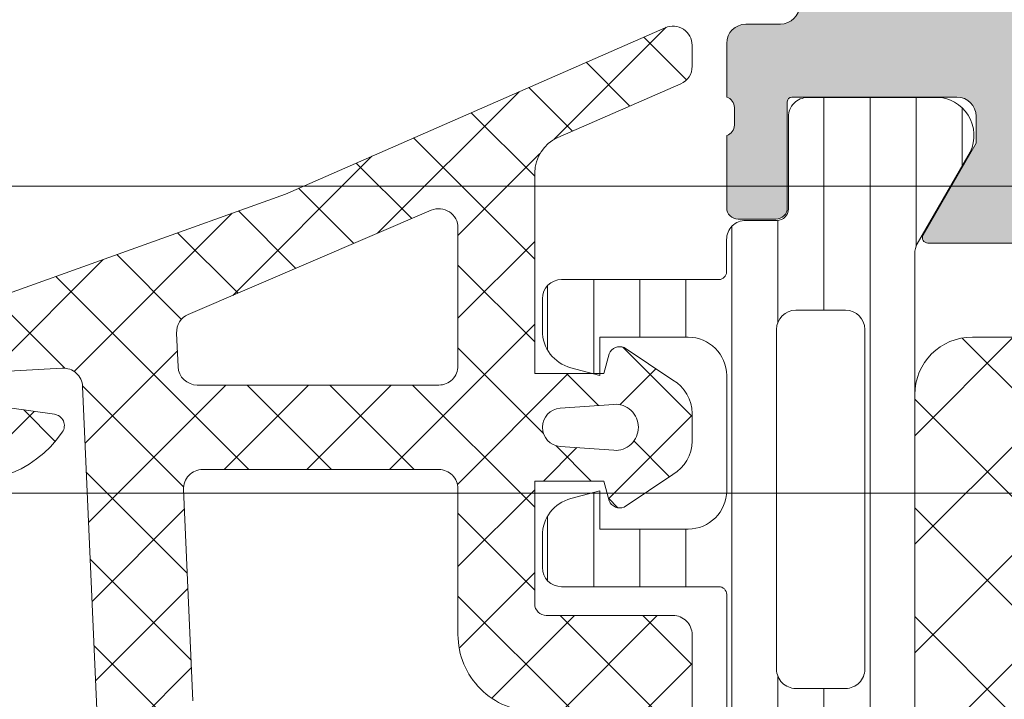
# Model space of a CAD drawing. Header units: millimetres. Extents: x 213386 to 506888, y 183055 to 450952.
# Tile 735 of 1056: x 381235 to 381261, y 342632 to 342649. Entities that reach past the tile are written whole.
import ezdxf

# ---------------------------------------------------------------- set-up
doc = ezdxf.new("R2010")
doc.units = ezdxf.units.MM
doc.layers.add('FASÁDA DETAILNÍ', color=255, linetype='Continuous', lineweight=0)
doc.layers.add('NOVA', color=255, linetype='Continuous', lineweight=0)

# ---------------------------------------------------------------- blocks, each defined once
blk = doc.blocks.new('A$C69D17D4D')
at = {"layer": 'FASÁDA DETAILNÍ'}
h = blk.add_hatch(color=256, dxfattribs=at)
edge = h.paths.add_edge_path()
edge.add_arc((-16751.99468225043, 24911.31804486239), 0.5000674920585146, 90.00773245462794, 179.9922675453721)
edge.add_line((-16752.49474973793, 24911.31811234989), (-16752.49474973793, 24907.31811234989))
edge.add_arc((-16751.99468225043, 24907.3181798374), 0.5000674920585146, 180.0077324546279, 269.9922675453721)
edge.add_line((-16751.99474973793, 24906.81811234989), (-16750.69470090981, 24906.81811234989))
edge.add_arc((-16750.6947378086, 24907.31814924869), 0.5000369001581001, 270.0042279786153, 359.9957720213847)
edge.add_line((-16750.19470090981, 24907.31811234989), (-16750.19470090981, 24907.81811234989))
edge.add_line((-16750.19470090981, 24907.81811234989), (-16751.19470090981, 24907.81811234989))
edge.add_line((-16751.19470090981, 24907.81811234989), (-16751.19470090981, 24909.31811234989))
edge.add_arc((-16750.19473788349, 24909.31814932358), 0.9999630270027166, 89.99788148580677, 180.0021185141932, ccw=False)
edge.add_line((-16750.19470090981, 24910.31811234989), (-16746.19470090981, 24910.31811234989))
edge.add_arc((-16746.19477777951, 24909.31803548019), 1.000076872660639, 0.004403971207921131, 89.99559602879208, ccw=False)
edge.add_line((-16745.19470090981, 24909.31811234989), (-16745.19470090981, 24907.81811234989))
edge.add_line((-16745.19470090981, 24907.81811234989), (-16746.19470090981, 24907.81811234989))
edge.add_line((-16746.19470090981, 24907.81811234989), (-16746.19470090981, 24907.31811234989))
edge.add_arc((-16745.6947583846, 24907.3180548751), 0.4999425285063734, 179.9934131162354, 270.0065868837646)
edge.add_line((-16745.69470090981, 24906.81811234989), (-16742.89471311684, 24906.81811234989))
edge.add_arc((-16742.89471311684, 24907.31811234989), 0.5, 270, 360)
edge.add_line((-16742.39471311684, 24907.31811234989), (-16742.39471311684, 24907.51811234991))
edge.add_arc((-16742.89471311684, 24907.51811234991), 0.5, 0, 90)
edge.add_line((-16742.89471311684, 24908.01811234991), (-16743.39471311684, 24908.01811234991))
edge.add_arc((-16743.39467801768, 24908.51814744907), 0.5000351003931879, 180.0040217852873, 269.99597821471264, ccw=False)
edge.add_line((-16743.89471311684, 24908.51811234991), (-16743.89471311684, 24909.31811540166))
edge.add_arc((-16743.39469655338, 24909.31809883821), 0.5000165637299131, 90.00189796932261, 179.9981020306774, ccw=False)
edge.add_line((-16743.39471311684, 24909.81811540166), (-16712.09471922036, 24909.81811540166))
edge.add_line((-16712.09471922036, 24909.81811540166), (-16706.05626159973, 24909.3857187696))
edge.add_arc((-16706.09471765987, 24908.38649908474), 0.9999594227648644, 0, 87.79599713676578, ccw=False)
edge.add_line((-16705.0947582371, 24908.38649908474), (-16705.0947582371, 24901.71804687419))
edge.add_arc((-16705.5947582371, 24901.71804687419), 0.5, -90, 0, ccw=False)
edge.add_line((-16705.5947582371, 24901.21804687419), (-16706.4947582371, 24901.21804687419))
edge.add_arc((-16706.4947582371, 24900.71804687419), 0.5, 90, 180)
edge.add_line((-16706.9947582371, 24900.71804687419), (-16706.9947582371, 24899.31804534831))
edge.add_arc((-16707.07359468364, 24899.05052475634), 0.2788950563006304, -1.1645893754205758, 73.58012357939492, ccw=False)
edge.add_line((-16706.7947572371, 24899.04485634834), (-16706.7947572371, 24898.59126234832))
edge.add_arc((-16707.07362533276, 24898.58560168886), 0.2789255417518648, -73.57540544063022, 1.1628700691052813, ccw=False)
edge.add_line((-16706.9947582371, 24898.31805834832), (-16706.9947582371, 24896.43804734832))
edge.add_arc((-16706.69475823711, 24896.43804734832), 0.2999999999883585, 180, 270)
edge.add_line((-16706.69475823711, 24896.13804734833), (-16705.71478391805, 24896.13804734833))
edge.add_arc((-16705.71478391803, 24896.43804734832), 0.2999999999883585, 269.9999999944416, 360)
edge.add_line((-16705.41478391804, 24896.43804734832), (-16705.41478391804, 24899.19804534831))
edge.add_arc((-16705.29478391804, 24899.19804534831), 0.1199999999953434, 90, 180, ccw=False)
edge.add_line((-16705.29478391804, 24899.31804534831), (-16700.9947582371, 24899.31804534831))
edge.add_arc((-16700.9947582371, 24898.81804534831), 0.5, 0, 90, ccw=False)
edge.add_line((-16700.4947582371, 24898.81804534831), (-16700.4947582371, 24898.11804534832))
edge.add_line((-16700.4947582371, 24898.11804534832), (-16701.87625369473, 24895.72522502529))
edge.add_arc((-16701.75663845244, 24895.65616513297), 0.1381197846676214, 150.0000000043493, 270)
edge.add_line((-16701.75663845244, 24895.51804534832), (-16697.9947582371, 24895.51804534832))
edge.add_arc((-16697.9947582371, 24893.51804534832), 2, 0, 90, ccw=False)
edge.add_line((-16695.9947582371, 24893.51804534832), (-16695.9947582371, 24892.95004996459))
edge.add_arc((-16695.49475823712, 24892.95004996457), 0.4999999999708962, 179.9999999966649, 214.4790717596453)
edge.add_arc((-16691.78525963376, 24895.4975232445), 5.000000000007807, 214.4790717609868, 264.6507719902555)
edge.add_arc((-16692.23287802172, 24890.65617200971), 0.1381197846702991, 262.2975624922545, 390.0000000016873)
edge.add_line((-16692.11326277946, 24890.72523190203), (-16693.4947582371, 24893.11805222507))
edge.add_line((-16693.4947582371, 24893.11805222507), (-16693.4947582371, 24893.81805222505))
edge.add_arc((-16692.9947582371, 24893.81805222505), 0.5, 90, 180, ccw=False)
edge.add_line((-16692.9947582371, 24894.31805222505), (-16688.69473255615, 24894.31805222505))
edge.add_arc((-16688.69473255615, 24894.19805222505), 0.1199999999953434, 0, 90, ccw=False)
edge.add_line((-16688.57473255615, 24894.19805222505), (-16688.57473255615, 24891.43805422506))
edge.add_arc((-16688.27473255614, 24891.43805422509), 0.3000000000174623, 180.0000000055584, 270)
edge.add_line((-16688.27473255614, 24891.13805422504), (-16687.29475823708, 24891.13805422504))
edge.add_arc((-16687.29475823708, 24891.43805422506), 0.3000000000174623, 270, 360)
edge.add_line((-16686.9947582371, 24891.43805422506), (-16686.9947582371, 24893.31806522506))
edge.add_arc((-16686.91589114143, 24893.58560856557), 0.2789255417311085, 178.8371299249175, 253.5754054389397, ccw=False)
edge.add_line((-16687.19475923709, 24893.59126922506), (-16687.19475923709, 24894.04486322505))
edge.add_arc((-16686.91592179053, 24894.05053163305), 0.2788950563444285, 106.4198764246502, 181.1645893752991, ccw=False)
edge.add_line((-16686.9947582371, 24894.31805222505), (-16686.9947582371, 24897.31811071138))
edge.add_line((-16686.9947582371, 24897.31811071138), (-16687.69483060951, 24898.01821360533))
edge.add_line((-16687.69483060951, 24898.01821360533), (-16688.29483671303, 24898.01821360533))
edge.add_line((-16688.29483671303, 24898.01821360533), (-16688.29483671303, 24896.41820750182))
edge.add_arc((-16688.79484616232, 24896.4182169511), 0.5000094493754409, 270.00108278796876, 359.99891721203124, ccw=False)
edge.add_line((-16688.79483671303, 24895.91820750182), (-16689.19026479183, 24895.91820750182))
edge.add_arc((-16689.19026479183, 24896.41820750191), 0.5000000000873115, 254.9999999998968, 270, ccw=False)
edge.add_line((-16689.31967431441, 24895.93524458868), (-16690.75356106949, 24896.31945338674))
edge.add_arc((-16690.4947420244, 24897.28537921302), 0.9999999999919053, 180, 255.0000000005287, ccw=False)
edge.add_line((-16691.4947420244, 24897.28537921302), (-16691.4947420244, 24903.01820139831))
edge.add_line((-16691.4947420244, 24903.01820139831), (-16688.29483671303, 24903.01820139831))
edge.add_line((-16688.29483671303, 24903.01820139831), (-16688.29483671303, 24902.21821360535))
edge.add_line((-16688.29483671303, 24902.21821360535), (-16687.69483060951, 24902.21821360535))
edge.add_line((-16687.69483060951, 24902.21821360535), (-16686.99484892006, 24903.43064646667))
edge.add_line((-16686.99484892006, 24903.43064646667), (-16686.99484892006, 24904.51820139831))
edge.add_line((-16686.99484892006, 24904.51820139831), (-16701.9947582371, 24904.51820139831))
edge.add_arc((-16701.9947582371, 24905.01820139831), 0.5, 180, 270, ccw=False)
edge.add_line((-16702.4947582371, 24905.01820139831), (-16702.4947582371, 24910.81811234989))
edge.add_arc((-16703.4947582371, 24910.81811234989), 1, 0, 90)
edge.add_line((-16703.4947582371, 24911.81811234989), (-16751.99474973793, 24911.81811234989))
edge = h.paths.add_edge_path(flags=16)
edge.add_line((-16693.0947420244, 24902.21821360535), (-16693.0947420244, 24897.81821360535))
edge.add_arc((-16693.5947420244, 24897.81821360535), 0.5, -90, 0, ccw=False)
edge.add_line((-16693.5947420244, 24897.31821360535), (-16697.9947420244, 24897.31821360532))
edge.add_arc((-16697.9947420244, 24897.81821360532), 0.5, 180, 270, ccw=False)
edge.add_line((-16698.4947420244, 24897.81821360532), (-16698.4947420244, 24902.21821360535))
edge.add_arc((-16697.9947420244, 24902.21821360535), 0.5, 90, 180, ccw=False)
edge.add_line((-16697.9947420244, 24902.71821360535), (-16693.5947420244, 24902.71821360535))
edge.add_arc((-16693.5947420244, 24902.21821360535), 0.5, 0, 90, ccw=False)
h = blk.add_hatch(dxfattribs=at)
h.set_pattern_fill('ANSI37', color=256, scale=0.48, angle=270, style=0)
h.set_pattern_definition([(315, (-16711.99474973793, 24886.81811234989), (1.077630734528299, 1.077630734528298), []), (44.99999999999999, (-16711.99474973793, 24886.81811234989), (-1.077630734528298, 1.077630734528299), [])])
edge = h.paths.add_edge_path(flags=16)
edge.add_line((-16711.33045573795, 24890.21938934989), (-16709.93760173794, 24890.11964534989))
edge.add_arc((-16709.89474424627, 24890.71811226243), 0.599999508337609, 265.9039194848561, 360.0000083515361)
edge.add_arc((-16709.89474424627, 24890.71811243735), 0.5999995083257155, 359.9999916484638, 454.0960805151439)
edge.add_line((-16709.93760173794, 24891.31657934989), (-16711.33045573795, 24891.21683534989))
edge.add_arc((-16711.29474126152, 24890.71811234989), 0.5000001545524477, 94.09606439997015, 265.9039356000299)
edge = h.paths.add_edge_path(flags=16)
edge.add_arc((-16714.49474936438, 24892.31810897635), 0.4999996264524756, 269.9999571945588, 360.0000428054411)
edge.add_line((-16713.99474973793, 24892.3181093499), (-16713.99474973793, 24895.9117943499))
edge.add_arc((-16714.49475007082, 24895.91179436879), 0.5000003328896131, 359.9999978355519, 473.2180266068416)
edge.add_line((-16714.69186573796, 24896.37130034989), (-16721.02296773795, 24893.6554223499))
edge.add_arc((-16720.82585181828, 24893.19591700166), 0.4999998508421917, 113.2180817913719, 182.5001106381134)
edge.add_line((-16721.32537573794, 24893.17410634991), (-16721.28704973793, 24892.29629934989))
edge.add_arc((-16720.7875261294, 24892.31810883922), 0.499999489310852, 182.4999791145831, 270.0000448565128)
edge.add_line((-16720.78752573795, 24891.8181093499), (-16714.49474973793, 24891.8181093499))
edge = h.paths.add_edge_path(flags=16)
edge.add_line((-16719.90291173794, 24866.7641903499), (-16711.00605873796, 24862.61552034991))
edge.add_arc((-16710.79474960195, 24863.06867409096), 0.4999998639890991, 244.9999920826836, 360.0000296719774)
edge.add_line((-16710.29474973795, 24863.0686743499), (-16710.29474973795, 24872.41810934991))
edge.add_arc((-16710.7947493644, 24872.41810972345), 0.4999996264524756, 359.9999571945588, 450.0000428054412)
edge.add_line((-16710.79474973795, 24872.91810934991), (-16719.91867273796, 24872.91810934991))
edge.add_arc((-16719.91867257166, 24872.41810928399), 0.5000000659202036, 90.00001905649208, 182.5000272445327)
edge.add_line((-16720.41819673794, 24872.3962993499), (-16720.19112673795, 24867.19553534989))
edge.add_arc((-16719.69160133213, 24867.2173450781), 0.5000012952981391, 182.4999974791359, 244.9999080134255)
edge = h.paths.add_edge_path(flags=16)
edge.add_arc((-16710.7947493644, 24875.61810897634), 0.4999996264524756, 269.9999571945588, 360.0000428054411)
edge.add_line((-16710.29474973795, 24875.61810934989), (-16710.29474973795, 24882.8181093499))
edge.add_arc((-16710.7947493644, 24882.81810972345), 0.4999996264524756, 359.9999571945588, 450.0000428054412)
edge.add_line((-16710.79474973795, 24883.3181093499), (-16711.99474973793, 24883.3181093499))
edge.add_arc((-16711.99475123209, 24885.31810785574), 1.999998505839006, 179.9999571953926, 270.00004280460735, ccw=False)
edge.add_line((-16713.99474973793, 24885.3181093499), (-16713.99474973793, 24889.11810934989))
edge.add_arc((-16714.49474936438, 24889.11810972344), 0.4999996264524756, 359.9999571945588, 450.0000428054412)
edge.add_line((-16714.49474973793, 24889.61810934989), (-16720.64781073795, 24889.61810934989))
edge.add_arc((-16720.64781057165, 24889.11810928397), 0.5000000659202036, 90.00001905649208, 182.5000272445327)
edge.add_line((-16721.14733473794, 24889.09629934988), (-16720.90719973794, 24883.59629934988))
edge.add_arc((-16720.4076761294, 24883.6181088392), 0.499999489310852, 182.4999791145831, 270.0000448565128)
edge.add_line((-16720.40767573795, 24883.11810934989), (-16715.09474973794, 24883.11810934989))
edge.add_arc((-16715.09474973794, 24882.01810934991), 1.099999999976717, -90, 90, ccw=False)
edge.add_line((-16715.09474973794, 24880.91810934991), (-16720.26796073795, 24880.91810934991))
edge.add_arc((-16720.26796057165, 24880.41810928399), 0.5000000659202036, 90.00001905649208, 182.5000272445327)
edge.add_line((-16720.76748473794, 24880.3962993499), (-16720.55791173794, 24875.59629934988))
edge.add_arc((-16720.0583881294, 24875.6181088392), 0.499999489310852, 182.4999791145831, 270.0000448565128)
edge.add_line((-16720.05838773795, 24875.11810934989), (-16710.79474973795, 24875.11810934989))
edge = h.paths.add_edge_path()
edge.add_line((-16712.18120673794, 24860.4050563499), (-16720.96907273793, 24864.50290534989))
edge.add_ellipse((-16719.70121524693, 24867.22183071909), major_axis=(-3.000002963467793, 0), ratio=1, start_angle=2.500058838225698, end_angle=64.99996937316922, ccw=False)
edge.add_line((-16722.69836273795, 24867.0909693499), (-16722.72669673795, 24867.7399193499))
edge.add_ellipse((-16723.22622034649, 24867.71810986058), major_axis=(-0.499999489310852, 0), ratio=1, start_angle=182.4999791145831, end_angle=270.0000448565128)
edge.add_line((-16723.22622073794, 24868.21810934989), (-16724.19474973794, 24868.21810934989))
edge.add_ellipse((-16724.19474981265, 24868.31810927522), major_axis=(-0.09999992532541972, 0), ratio=1, start_angle=-4.278876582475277e-05, end_angle=90.00004280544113, ccw=False)
edge.add_line((-16724.29474973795, 24868.3181093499), (-16724.29474973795, 24868.91810934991))
edge.add_ellipse((-16724.19474981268, 24868.91810942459), major_axis=(-0.09999992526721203, 0), ratio=1, start_angle=-90.00004282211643, end_angle=4.278876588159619e-05, ccw=False)
edge.add_line((-16724.19474973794, 24869.01810934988), (-16723.29171173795, 24869.01810934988))
edge.add_ellipse((-16723.29171190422, 24869.51810941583), major_axis=(-0.5000000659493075, 0), ratio=1, start_angle=90.00001905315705, end_angle=182.5000272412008)
edge.add_line((-16722.79218773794, 24869.53991934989), (-16723.18602573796, 24878.44021334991))
edge.add_ellipse((-16723.68553701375, 24878.41810924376), major_axis=(-0.5000001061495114, 0), ratio=1, start_angle=182.5337692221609, end_angle=270.0000829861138)
edge.add_line((-16723.68553773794, 24878.91810934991), (-16724.29474973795, 24878.91810934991))
edge.add_ellipse((-16724.29474981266, 24879.0181092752), major_axis=(-0.09999992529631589, 0), ratio=1, start_angle=-4.278876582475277e-05, end_angle=90.00004280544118, ccw=False)
edge.add_line((-16724.39474973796, 24879.01810934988), (-16724.39474973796, 24879.61810934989))
edge.add_ellipse((-16724.29474981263, 24879.61810942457), major_axis=(-0.0999999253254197, 0), ratio=1, start_angle=-90.00004278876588, end_angle=4.278876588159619e-05, ccw=False)
edge.add_line((-16724.29474973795, 24879.71810934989), (-16723.76518773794, 24879.71810934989))
edge.add_ellipse((-16723.7651874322, 24880.21810984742), major_axis=(-0.5000004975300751, 0), ratio=1, start_angle=89.99996496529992, end_angle=182.5336979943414)
edge.add_line((-16723.26567573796, 24880.2402133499), (-16723.77633173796, 24891.7804383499))
edge.add_ellipse((-16724.27585633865, 24891.75862881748), major_axis=(-0.5000004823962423, 0), ratio=1, start_angle=182.4999790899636, end_angle=273.2170573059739)
edge.add_line((-16724.30391573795, 24892.2578413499), (-16729.43765873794, 24891.96927834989))
edge.add_ellipse((-16729.32210331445, 24891.55886034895), major_axis=(-0.4263754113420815, 0), ratio=1, start_angle=-74.27514553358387, end_angle=69.24102763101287)
edge.add_line((-16729.47322673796, 24891.16016534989), (-16729.24062373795, 24891.16140534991))
edge.add_line((-16729.24062373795, 24891.16140534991), (-16727.35804473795, 24891.45954334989))
edge.add_line((-16727.35804473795, 24891.45954334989), (-16724.50875973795, 24891.05911734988))
edge.add_ellipse((-16724.55051033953, 24890.76203675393), major_axis=(-0.2999999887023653, 0), ratio=1, start_angle=145.4022536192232, end_angle=262.00025595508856, ccw=False)
edge.add_ellipse((-16726.77308142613, 24892.29515014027), major_axis=(-3.000047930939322, 0), ratio=1, start_angle=71.99157541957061, end_angle=145.4023587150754, ccw=False)
edge.add_line((-16727.70056673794, 24889.44207134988), (-16729.95545773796, 24890.07564734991))
edge.add_ellipse((-16729.79452819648, 24890.85085985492), major_axis=(-0.7917403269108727, 0), ratio=1, start_angle=6.798346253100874, end_angle=78.27231020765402, ccw=False)
edge.add_line((-16730.58070173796, 24890.75713734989), (-16730.58192273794, 24891.81534734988))
edge.add_ellipse((-16729.40283651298, 24891.68622310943), major_axis=(-1.186135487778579, 0), ratio=1, start_angle=288.6555764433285, end_angle=353.7503218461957, ccw=False)
edge.add_line((-16729.78225573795, 24892.8100373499), (-16726.54091573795, 24893.90437034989))
edge.add_line((-16726.54091573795, 24893.90437034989), (-16718.49112073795, 24896.7941483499))
edge.add_line((-16718.49112073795, 24896.7941483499), (-16708.59324373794, 24901.12695734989))
edge.add_ellipse((-16708.39497367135, 24900.66794836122), major_axis=(-0.5000002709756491, 0), ratio=1, start_angle=180.0665763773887, end_angle=293.36204948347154, ccw=False)
edge.add_line((-16707.89497373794, 24900.6685293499), (-16707.89433873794, 24900.12182834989))
edge.add_ellipse((-16708.39433884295, 24900.12124807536), major_axis=(-0.5000004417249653, 0), ratio=1, start_angle=113.92082453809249, end_angle=180.0664945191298, ccw=False)
edge.add_line((-16708.19160173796, 24899.6641943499), (-16711.39560473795, 24898.26243834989))
edge.add_ellipse((-16710.99475040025, 24897.34629727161), major_axis=(-0.999999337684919, 0), ratio=1, start_angle=-66.36838527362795, end_angle=5.281060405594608e-05)
edge.add_line((-16711.99474973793, 24897.34629634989), (-16711.99474973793, 24892.11835434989))
edge.add_line((-16711.99474973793, 24892.11835434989), (-16710.19527073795, 24892.11834534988))
edge.add_line((-16710.19527073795, 24892.11834534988), (-16710.05732873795, 24892.63314634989))
edge.add_ellipse((-16709.78017471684, 24892.5183810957), major_axis=(-0.2999756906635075, 0), ratio=1, start_angle=247.4964333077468, end_angle=337.50629974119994, ccw=False)
edge.add_line((-16709.66536173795, 24892.79551534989), (-16708.39523473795, 24891.94634834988))
edge.add_ellipse((-16708.89495550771, 24891.08048416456), major_axis=(-0.9997207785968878, 0), ratio=1, start_angle=179.9923881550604, end_angle=240.00923930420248, ccw=False)
edge.add_line((-16707.89523473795, 24891.0803513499), (-16707.89526573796, 24890.3559903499))
edge.add_ellipse((-16708.89500357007, 24890.35619840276), major_axis=(-0.9997378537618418, 0), ratio=1, start_angle=119.99132494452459, end_angle=179.9880763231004, ccw=False)
edge.add_line((-16708.39526573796, 24889.4903243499), (-16709.66536173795, 24888.64115734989))
edge.add_ellipse((-16709.78017362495, 24888.91830484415), major_axis=(-0.2999875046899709, 0), ratio=1, start_angle=22.498603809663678, end_angle=112.5024061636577, ccw=False)
edge.add_line((-16710.05732873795, 24888.80351134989), (-16710.19530073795, 24889.3183273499))
edge.add_line((-16710.19530073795, 24889.3183273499), (-16711.99474973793, 24889.3183353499))
edge.add_line((-16711.99474973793, 24889.3183353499), (-16711.99474973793, 24886.11810834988))
edge.add_ellipse((-16711.69474996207, 24886.11810812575), major_axis=(-0.2999997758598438, 0), ratio=1, start_angle=-4.280544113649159e-05, end_angle=90.00004280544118)
edge.add_line((-16711.69474973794, 24885.81810834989), (-16708.39475373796, 24885.81810834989))
edge.add_ellipse((-16708.39475336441, 24885.31810872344), major_axis=(-0.4999996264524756, 0), ratio=1, start_angle=179.9999571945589, end_angle=270.0000428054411, ccw=False)
edge.add_line((-16707.89475373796, 24885.31810834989), (-16707.89475373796, 24858.4204863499))
edge.add_line((-16707.89475373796, 24858.4204863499), (-16709.44514573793, 24857.52536834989))
edge.add_ellipse((-16709.69514582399, 24857.95838090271), major_axis=(-0.4999999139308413, 0), ratio=1, start_angle=6.334934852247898e-05, end_angle=120.00001708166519, ccw=False)
edge.add_line((-16710.19514573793, 24857.95838034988), (-16711.89251673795, 24857.95838034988))
edge.add_line((-16711.89251673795, 24857.95838034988), (-16711.89251673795, 24859.95190234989))
edge.add_ellipse((-16712.39251699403, 24859.95190269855), major_axis=(-0.5000002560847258, 0), ratio=1, start_angle=179.9999600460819, end_angle=244.9998714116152)
h = blk.add_hatch(dxfattribs=at)
h.set_pattern_fill('ANSI37', color=256, scale=0.48, angle=270, style=0)
h.set_pattern_definition([(315, (-16711.99474955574, 24886.81811234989), (1.077630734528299, 1.077630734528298), []), (44.99999999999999, (-16711.99474955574, 24886.81811234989), (-1.077630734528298, 1.077630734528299), [])])
edge = h.paths.add_edge_path(flags=16)
edge.add_line((-16711.33045555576, 24890.21938934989), (-16709.93760155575, 24890.11964534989))
edge.add_arc((-16709.89474406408, 24890.71811226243), 0.599999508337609, 265.9039194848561, 360.0000083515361)
edge.add_arc((-16709.89474406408, 24890.71811243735), 0.5999995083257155, 359.9999916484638, 454.0960805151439)
edge.add_line((-16709.93760155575, 24891.31657934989), (-16711.33045555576, 24891.21683534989))
edge.add_arc((-16711.29474107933, 24890.71811234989), 0.5000001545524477, 94.09606439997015, 265.9039356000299)
edge = h.paths.add_edge_path(flags=16)
edge.add_arc((-16714.49474918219, 24892.31810897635), 0.4999996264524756, 269.9999571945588, 360.0000428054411)
edge.add_line((-16713.99474955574, 24892.3181093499), (-16713.99474955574, 24895.9117943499))
edge.add_arc((-16714.49474988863, 24895.91179436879), 0.5000003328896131, 359.9999978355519, 473.2180266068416)
edge.add_line((-16714.69186555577, 24896.37130034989), (-16721.02296755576, 24893.6554223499))
edge.add_arc((-16720.82585163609, 24893.19591700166), 0.4999998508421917, 113.2180817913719, 182.5001106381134)
edge.add_line((-16721.32537555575, 24893.17410634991), (-16721.28704955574, 24892.29629934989))
edge.add_arc((-16720.78752594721, 24892.31810883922), 0.499999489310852, 182.4999791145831, 270.0000448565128)
edge.add_line((-16720.78752555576, 24891.8181093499), (-16714.49474955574, 24891.8181093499))
edge = h.paths.add_edge_path(flags=16)
edge.add_line((-16719.90291155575, 24866.7641903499), (-16711.00605855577, 24862.61552034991))
edge.add_arc((-16710.79474941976, 24863.06867409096), 0.4999998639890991, 244.9999920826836, 360.0000296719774)
edge.add_line((-16710.29474955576, 24863.0686743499), (-16710.29474955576, 24872.41810934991))
edge.add_arc((-16710.79474918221, 24872.41810972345), 0.4999996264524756, 359.9999571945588, 450.0000428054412)
edge.add_line((-16710.79474955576, 24872.91810934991), (-16719.91867255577, 24872.91810934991))
edge.add_arc((-16719.91867238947, 24872.41810928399), 0.5000000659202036, 90.00001905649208, 182.5000272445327)
edge.add_line((-16720.41819655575, 24872.3962993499), (-16720.19112655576, 24867.19553534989))
edge.add_arc((-16719.69160114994, 24867.2173450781), 0.5000012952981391, 182.4999974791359, 244.9999080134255)
edge = h.paths.add_edge_path(flags=16)
edge.add_arc((-16710.79474918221, 24875.61810897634), 0.4999996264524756, 269.9999571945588, 360.0000428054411)
edge.add_line((-16710.29474955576, 24875.61810934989), (-16710.29474955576, 24882.8181093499))
edge.add_arc((-16710.79474918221, 24882.81810972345), 0.4999996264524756, 359.9999571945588, 450.0000428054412)
edge.add_line((-16710.79474955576, 24883.3181093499), (-16711.99474955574, 24883.3181093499))
edge.add_arc((-16711.9947510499, 24885.31810785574), 1.999998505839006, 179.9999571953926, 270.00004280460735, ccw=False)
edge.add_line((-16713.99474955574, 24885.3181093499), (-16713.99474955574, 24889.11810934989))
edge.add_arc((-16714.49474918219, 24889.11810972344), 0.4999996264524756, 359.9999571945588, 450.0000428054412)
edge.add_line((-16714.49474955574, 24889.61810934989), (-16720.64781055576, 24889.61810934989))
edge.add_arc((-16720.64781038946, 24889.11810928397), 0.5000000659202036, 90.00001905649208, 182.5000272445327)
edge.add_line((-16721.14733455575, 24889.09629934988), (-16720.90719955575, 24883.59629934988))
edge.add_arc((-16720.40767594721, 24883.6181088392), 0.499999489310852, 182.4999791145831, 270.0000448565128)
edge.add_line((-16720.40767555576, 24883.11810934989), (-16715.09474955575, 24883.11810934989))
edge.add_arc((-16715.09474955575, 24882.01810934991), 1.099999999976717, -90, 90, ccw=False)
edge.add_line((-16715.09474955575, 24880.91810934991), (-16720.26796055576, 24880.91810934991))
edge.add_arc((-16720.26796038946, 24880.41810928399), 0.5000000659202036, 90.00001905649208, 182.5000272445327)
edge.add_line((-16720.76748455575, 24880.3962993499), (-16720.55791155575, 24875.59629934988))
edge.add_arc((-16720.05838794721, 24875.6181088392), 0.499999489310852, 182.4999791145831, 270.0000448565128)
edge.add_line((-16720.05838755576, 24875.11810934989), (-16710.79474955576, 24875.11810934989))
edge = h.paths.add_edge_path()
edge.add_line((-16712.18120655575, 24860.4050563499), (-16720.96907255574, 24864.50290534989))
edge.add_ellipse((-16719.70121506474, 24867.22183071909), major_axis=(-3.000002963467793, 0), ratio=1, start_angle=2.500058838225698, end_angle=64.99996937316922, ccw=False)
edge.add_line((-16722.69836255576, 24867.0909693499), (-16722.72669655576, 24867.7399193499))
edge.add_ellipse((-16723.2262201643, 24867.71810986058), major_axis=(-0.499999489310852, 0), ratio=1, start_angle=182.4999791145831, end_angle=270.0000448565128)
edge.add_line((-16723.22622055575, 24868.21810934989), (-16724.19474955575, 24868.21810934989))
edge.add_ellipse((-16724.19474963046, 24868.31810927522), major_axis=(-0.09999992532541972, 0), ratio=1, start_angle=-4.278876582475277e-05, end_angle=90.00004280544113, ccw=False)
edge.add_line((-16724.29474955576, 24868.3181093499), (-16724.29474955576, 24868.91810934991))
edge.add_ellipse((-16724.19474963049, 24868.91810942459), major_axis=(-0.09999992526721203, 0), ratio=1, start_angle=-90.00004282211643, end_angle=4.278876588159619e-05, ccw=False)
edge.add_line((-16724.19474955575, 24869.01810934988), (-16723.29171155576, 24869.01810934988))
edge.add_ellipse((-16723.29171172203, 24869.51810941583), major_axis=(-0.5000000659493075, 0), ratio=1, start_angle=90.00001905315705, end_angle=182.5000272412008)
edge.add_line((-16722.79218755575, 24869.53991934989), (-16723.18602555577, 24878.44021334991))
edge.add_ellipse((-16723.68553683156, 24878.41810924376), major_axis=(-0.5000001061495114, 0), ratio=1, start_angle=182.5337692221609, end_angle=270.0000829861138)
edge.add_line((-16723.68553755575, 24878.91810934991), (-16724.29474955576, 24878.91810934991))
edge.add_ellipse((-16724.29474963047, 24879.0181092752), major_axis=(-0.09999992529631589, 0), ratio=1, start_angle=-4.278876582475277e-05, end_angle=90.00004280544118, ccw=False)
edge.add_line((-16724.39474955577, 24879.01810934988), (-16724.39474955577, 24879.61810934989))
edge.add_ellipse((-16724.29474963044, 24879.61810942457), major_axis=(-0.0999999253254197, 0), ratio=1, start_angle=-90.00004278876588, end_angle=4.278876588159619e-05, ccw=False)
edge.add_line((-16724.29474955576, 24879.71810934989), (-16723.76518755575, 24879.71810934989))
edge.add_ellipse((-16723.76518725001, 24880.21810984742), major_axis=(-0.5000004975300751, 0), ratio=1, start_angle=89.99996496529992, end_angle=182.5336979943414)
edge.add_line((-16723.26567555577, 24880.2402133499), (-16723.77633155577, 24891.7804383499))
edge.add_ellipse((-16724.27585615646, 24891.75862881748), major_axis=(-0.5000004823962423, 0), ratio=1, start_angle=182.4999790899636, end_angle=273.2170573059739)
edge.add_line((-16724.30391555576, 24892.2578413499), (-16729.43765855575, 24891.96927834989))
edge.add_ellipse((-16729.32210313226, 24891.55886034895), major_axis=(-0.4263754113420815, 0), ratio=1, start_angle=-74.27514553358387, end_angle=69.24102763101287)
edge.add_line((-16729.47322655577, 24891.16016534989), (-16729.24062355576, 24891.16140534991))
edge.add_line((-16729.24062355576, 24891.16140534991), (-16727.35804455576, 24891.45954334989))
edge.add_line((-16727.35804455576, 24891.45954334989), (-16724.50875955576, 24891.05911734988))
edge.add_ellipse((-16724.55051015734, 24890.76203675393), major_axis=(-0.2999999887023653, 0), ratio=1, start_angle=145.4022536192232, end_angle=262.00025595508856, ccw=False)
edge.add_ellipse((-16726.77308124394, 24892.29515014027), major_axis=(-3.000047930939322, 0), ratio=1, start_angle=71.99157541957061, end_angle=145.4023587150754, ccw=False)
edge.add_line((-16727.70056655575, 24889.44207134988), (-16729.95545755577, 24890.07564734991))
edge.add_ellipse((-16729.79452801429, 24890.85085985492), major_axis=(-0.7917403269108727, 0), ratio=1, start_angle=6.798346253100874, end_angle=78.27231020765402, ccw=False)
edge.add_line((-16730.58070155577, 24890.75713734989), (-16730.58192255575, 24891.81534734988))
edge.add_ellipse((-16729.40283633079, 24891.68622310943), major_axis=(-1.186135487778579, 0), ratio=1, start_angle=288.6555764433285, end_angle=353.7503218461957, ccw=False)
edge.add_line((-16729.78225555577, 24892.8100373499), (-16726.54091555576, 24893.90437034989))
edge.add_line((-16726.54091555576, 24893.90437034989), (-16718.49112055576, 24896.7941483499))
edge.add_line((-16718.49112055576, 24896.7941483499), (-16708.59324355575, 24901.12695734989))
edge.add_ellipse((-16708.39497348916, 24900.66794836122), major_axis=(-0.5000002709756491, 0), ratio=1, start_angle=180.0665763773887, end_angle=293.36204948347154, ccw=False)
edge.add_line((-16707.89497355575, 24900.6685293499), (-16707.89433855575, 24900.12182834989))
edge.add_ellipse((-16708.39433866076, 24900.12124807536), major_axis=(-0.5000004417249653, 0), ratio=1, start_angle=113.92082453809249, end_angle=180.0664945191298, ccw=False)
edge.add_line((-16708.19160155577, 24899.6641943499), (-16711.39560455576, 24898.26243834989))
edge.add_ellipse((-16710.99475021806, 24897.34629727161), major_axis=(-0.999999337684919, 0), ratio=1, start_angle=-66.36838527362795, end_angle=5.281060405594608e-05)
edge.add_line((-16711.99474955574, 24897.34629634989), (-16711.99474955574, 24892.11835434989))
edge.add_line((-16711.99474955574, 24892.11835434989), (-16710.19527055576, 24892.11834534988))
edge.add_line((-16710.19527055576, 24892.11834534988), (-16710.05732855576, 24892.63314634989))
edge.add_ellipse((-16709.78017453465, 24892.5183810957), major_axis=(-0.2999756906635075, 0), ratio=1, start_angle=247.4964333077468, end_angle=337.50629974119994, ccw=False)
edge.add_line((-16709.66536155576, 24892.79551534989), (-16708.39523455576, 24891.94634834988))
edge.add_ellipse((-16708.89495532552, 24891.08048416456), major_axis=(-0.9997207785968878, 0), ratio=1, start_angle=179.9923881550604, end_angle=240.00923930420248, ccw=False)
edge.add_line((-16707.89523455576, 24891.0803513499), (-16707.89526555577, 24890.3559903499))
edge.add_ellipse((-16708.89500338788, 24890.35619840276), major_axis=(-0.9997378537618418, 0), ratio=1, start_angle=119.99132494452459, end_angle=179.9880763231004, ccw=False)
edge.add_line((-16708.39526555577, 24889.4903243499), (-16709.66536155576, 24888.64115734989))
edge.add_ellipse((-16709.78017344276, 24888.91830484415), major_axis=(-0.2999875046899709, 0), ratio=1, start_angle=22.498603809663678, end_angle=112.5024061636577, ccw=False)
edge.add_line((-16710.05732855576, 24888.80351134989), (-16710.19530055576, 24889.3183273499))
edge.add_line((-16710.19530055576, 24889.3183273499), (-16711.99474955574, 24889.3183353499))
edge.add_line((-16711.99474955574, 24889.3183353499), (-16711.99474955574, 24886.11810834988))
edge.add_ellipse((-16711.69474977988, 24886.11810812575), major_axis=(-0.2999997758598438, 0), ratio=1, start_angle=-4.280544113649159e-05, end_angle=90.00004280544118)
edge.add_line((-16711.69474955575, 24885.81810834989), (-16708.39475355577, 24885.81810834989))
edge.add_ellipse((-16708.39475318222, 24885.31810872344), major_axis=(-0.4999996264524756, 0), ratio=1, start_angle=179.9999571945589, end_angle=270.0000428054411, ccw=False)
edge.add_line((-16707.89475355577, 24885.31810834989), (-16707.89475355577, 24858.4204863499))
edge.add_line((-16707.89475355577, 24858.4204863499), (-16709.44514555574, 24857.52536834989))
edge.add_ellipse((-16709.6951456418, 24857.95838090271), major_axis=(-0.4999999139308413, 0), ratio=1, start_angle=6.334934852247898e-05, end_angle=120.00001708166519, ccw=False)
edge.add_line((-16710.19514555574, 24857.95838034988), (-16711.89251655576, 24857.95838034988))
edge.add_line((-16711.89251655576, 24857.95838034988), (-16711.89251655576, 24859.95190234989))
edge.add_ellipse((-16712.39251681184, 24859.95190269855), major_axis=(-0.5000002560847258, 0), ratio=1, start_angle=179.9999600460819, end_angle=244.9998714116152)
h = blk.add_hatch(dxfattribs=at)
h.set_pattern_fill('LINIE', color=256, scale=1.2, angle=90, style=0)
h.set_pattern_definition([(90, (-4438.222321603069, -0.6246130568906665), (-1.2, 7.347638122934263e-17), [])])
edge = h.paths.add_edge_path()
edge.add_arc((-16705.68556007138, 24896.40802904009), 0.2999999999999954, -89.99792470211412, 0.0020752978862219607, ccw=False)
edge.add_line((-16705.68554920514, 24896.10802904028), (-16706.49588053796, 24896.10800041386))
edge.add_arc((-16706.49586510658, 24895.60800309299), 0.4999973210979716, 90.00176831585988, 180.0023822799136)
edge.add_line((-16706.99586242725, 24895.6079823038), (-16706.99718297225, 24894.76691005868))
edge.add_arc((-16707.19718297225, 24894.76691005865), 0.1999999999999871, -89.99999999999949, 5.115907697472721e-13, ccw=False)
edge.add_line((-16707.19718297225, 24894.56691005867), (-16711.29718297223, 24894.56691005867))
edge.add_arc((-16711.29718297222, 24894.06691005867), 0.5000000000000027, 89.99999999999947, 179.9999999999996)
edge.add_line((-16711.79718297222, 24894.06691005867), (-16711.79718297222, 24893.23616083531))
edge.add_arc((-16710.79718297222, 24893.23616083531), 0.9999999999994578, 180.0000000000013, 254.9999999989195)
edge.add_line((-16711.05600201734, 24892.27023500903), (-16710.29718297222, 24892.06691005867))
edge.add_line((-16710.29718297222, 24892.06691005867), (-16710.29718297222, 24893.06691005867))
edge.add_line((-16710.29718297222, 24893.06691005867), (-16707.99718297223, 24893.06691005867))
edge.add_arc((-16707.99889221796, 24892.06278357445), 1.004127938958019, 0.23408772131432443, 89.90246998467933, ccw=False)
edge.add_line((-16706.9947726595, 24892.06688602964), (-16706.9947726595, 24889.0670076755))
edge.add_arc((-16707.99889200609, 24889.07103603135), 1.004127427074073, 270.09751797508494, 359.7701403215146, ccw=False)
edge.add_line((-16707.99718297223, 24888.06691005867), (-16710.29718297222, 24888.06691005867))
edge.add_line((-16710.29718297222, 24888.06691005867), (-16710.29718297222, 24889.06691005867))
edge.add_line((-16710.29718297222, 24889.06691005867), (-16711.05600201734, 24888.86358510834))
edge.add_arc((-16710.79718297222, 24887.89765928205), 1.000000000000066, 105.0000000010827, 179.9999999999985)
edge.add_line((-16711.79718297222, 24887.89765928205), (-16711.79718297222, 24887.06691005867))
edge.add_arc((-16711.29718297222, 24887.06691005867), 0.4999999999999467, 180, 270)
edge.add_line((-16711.29718297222, 24886.56691005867), (-16707.19718297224, 24886.56691005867))
edge.add_arc((-16707.19891152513, 24886.36273696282), 0.2041804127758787, 1.1558689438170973, 89.51493893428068, ccw=False)
edge.add_line((-16706.9947726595, 24886.36685576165), (-16706.99474973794, 24860.52548895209))
edge.add_arc((-16706.49475241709, 24860.52550438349), 0.4999973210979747, 180.0017683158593, 270.002382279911)
edge.add_line((-16706.4947316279, 24860.02550706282), (-16705.68440029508, 24860.02553568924))
edge.add_arc((-16705.68438942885, 24859.72553568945), 0.299999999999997, 0.0020752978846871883, 90.00207529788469, ccw=False)
edge.add_line((-16705.38438942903, 24859.72554655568), (-16705.38463444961, 24857.32554816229))
edge.add_arc((-16704.8846384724, 24857.32556363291), 0.499995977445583, 180.0017728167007, 270.0023777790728)
edge.add_line((-16704.88461772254, 24856.82556765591), (-16701.40807622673, 24856.82569430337))
edge.add_arc((-16701.55042272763, 24857.81550722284), 0.99999607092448, 278.1836833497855, 392.7290913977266)
edge.add_line((-16700.7091896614, 24858.35617261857), (-16702.02774209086, 24860.63978170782))
edge.add_arc((-16701.59473842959, 24860.88979736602), 0.5000000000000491, 180.0021352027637, 210.0020718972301, ccw=False)
edge.add_line((-16702.09473842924, 24860.88977873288), (-16702.09582474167, 24895.24404748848))
edge.add_arc((-16701.59582474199, 24895.24406507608), 0.5000000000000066, 150.0020786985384, 180.0020153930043, ccw=False)
edge.add_line((-16702.02884651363, 24895.49404936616), (-16700.71045951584, 24897.77775396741))
edge.add_arc((-16701.5517317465, 24898.31835842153), 0.9999960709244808, 327.2750591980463, 441.8204672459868)
edge.add_line((-16701.40945694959, 24899.30818165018), (-16704.8859984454, 24899.30805500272))
edge.add_arc((-16704.88598297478, 24898.80805902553), 0.4999959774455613, 90.0017728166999, 180.0023777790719)
edge.add_line((-16705.38597895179, 24898.80803827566), (-16705.38556007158, 24896.40803990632))
edge = h.paths.add_edge_path(flags=16)
edge.add_line((-16705.19528446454, 24872.21691630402), (-16703.89529035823, 24872.21691630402))
edge.add_arc((-16703.89528671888, 24871.71691994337), 0.4999963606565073, -0.00041704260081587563, 90.0004170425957, ccw=False)
edge.add_line((-16703.39529035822, 24871.71691630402), (-16703.39529035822, 24862.86692240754))
edge.add_arc((-16703.89528671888, 24862.86691876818), 0.4999963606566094, -90.00041704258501, 0.0004170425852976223, ccw=False)
edge.add_line((-16703.89529035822, 24862.36692240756), (-16705.19528446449, 24862.36692240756))
edge.add_arc((-16705.19530103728, 24862.86692240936), 0.5000000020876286, 180.0000002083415, 270.0018991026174, ccw=False)
edge.add_line((-16705.69530103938, 24862.86692240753), (-16705.69530103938, 24871.71691630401))
edge.add_arc((-16705.19530103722, 24871.71691630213), 0.5000000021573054, 89.99810091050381, 179.9999997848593, ccw=False)
edge = h.paths.add_edge_path(flags=16)
edge.add_arc((-16705.19530103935, 24882.41692240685), 0.4999999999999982, 89.99999999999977, 180.000000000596, ccw=False)
edge.add_line((-16705.19530103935, 24882.91692240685), (-16703.8952903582, 24882.91692240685))
edge.add_arc((-16703.8952903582, 24882.41692240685), 0.4999999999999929, -5.965148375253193e-10, 89.99999999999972, ccw=False)
edge.add_line((-16703.3952903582, 24882.41692240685), (-16703.3952903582, 24873.71691630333))
edge.add_arc((-16703.8952903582, 24873.71691630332), 0.5000000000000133, 270.0000000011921, 359.99999999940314, ccw=False)
edge.add_line((-16703.8952903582, 24873.21691630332), (-16705.19530103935, 24873.21691630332))
edge.add_arc((-16705.19530103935, 24873.71691630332), 0.5000000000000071, 180.0000000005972, 270.0000000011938, ccw=False)
edge.add_line((-16705.69530103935, 24873.71691630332), (-16705.69530103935, 24882.41692240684))
edge = h.paths.add_edge_path(flags=16)
edge.add_arc((-16703.89528671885, 24884.4169187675), 0.4999963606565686, -90.00041704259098, 0.0004170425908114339, ccw=False)
edge.add_line((-16703.8952903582, 24883.91692240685), (-16705.19528446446, 24883.91692240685))
edge.add_arc((-16705.19530103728, 24884.41692240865), 0.5000000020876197, 180.0000002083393, 270.0018991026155, ccw=False)
edge.add_line((-16705.69530103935, 24884.41692240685), (-16705.69530103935, 24893.26693156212))
edge.add_arc((-16705.19531629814, 24893.26693156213), 0.4999847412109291, 89.99999999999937, 180.0000000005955, ccw=False)
edge.add_line((-16705.19531629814, 24893.76691630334), (-16703.89530561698, 24893.76691630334))
edge.add_arc((-16703.89530561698, 24893.26690104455), 0.5000152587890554, -5.949232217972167e-10, 90.00000000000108, ccw=False)
edge.add_line((-16703.3952903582, 24893.26690104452), (-16703.3952903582, 24884.41692240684))
h = blk.add_hatch(dxfattribs=at)
h.set_pattern_fill('NETZ', color=256, scale=2, angle=135, style=0)
h.set_pattern_definition([(135, (-16702.09401494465, 24878.06703574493), (-1.414213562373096, -1.414213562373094), []), (225, (-16702.09401494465, 24878.06703574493), (1.414213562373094, -1.414213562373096), [])])
h.paths.add_polyline_path([(-16697.09401494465, 24891.56703574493, 0.4142135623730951), (-16698.59401494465, 24893.06703574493), (-16700.59401494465, 24893.06703574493, 0.4142135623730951), (-16702.09401494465, 24891.56703574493), (-16702.09401494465, 24864.56703574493, 0.4142135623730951), (-16700.59401494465, 24863.06703574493), (-16698.59401494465, 24863.06703574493, 0.4142135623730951), (-16697.09401494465, 24864.56703574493)])
for p, q in [((-16701.40945694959, 24899.30818165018), (-16704.88599844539, 24899.30805500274)), ((-16705.38597895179, 24898.80803827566), (-16705.38556007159, 24896.40803990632)), ((-16702.02884651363, 24895.49404936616), (-16700.71045951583, 24897.77775396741)), ((-24919.00002156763, 24897.00002418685), (-11879.50012068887, 24897.00002420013)), ((-17688.49992168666, 24897.00002419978), (-12825.88844996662, 24897.00002420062)), ((-16705.68554920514, 24896.10802904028), (-16706.49588053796, 24896.10800041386)), ((-16706.99586242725, 24895.6079823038), (-16706.99718297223, 24894.76691005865)), ((-16702.09473842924, 24860.88977873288), (-16702.09582474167, 24895.24404748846)), ((-16707.19718297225, 24894.56691005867), (-16711.29718297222, 24894.56691005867)), ((-16711.79718297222, 24894.06691005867), (-16711.79718297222, 24893.23616083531)), ((-16705.19531629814, 24893.76691630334), (-16703.89530561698, 24893.76691630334)), ((-16705.69530103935, 24884.41692240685), (-16705.69530103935, 24893.2669315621)), ((-16703.3952903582, 24893.26690104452), (-16703.3952903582, 24884.41692240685)), ((-16710.29718297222, 24892.06691005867), (-16710.29718297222, 24893.06691005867)), ((-16710.29718297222, 24893.06691005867), (-16707.99718297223, 24893.06691005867)), ((-16711.05600201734, 24892.27023500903), (-16710.29718297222, 24892.06691005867)), ((-16706.9947726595, 24892.06688602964), (-16706.9947726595, 24889.06700767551)), ((-11879.50012068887, 24889.00002420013), (-24919.00002156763, 24889.00002418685)), ((-12833.42596254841, 24889.00002419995), (-16747.1692492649, 24889.00002419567)), ((-16710.29718297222, 24889.06691005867), (-16711.05600201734, 24888.86358510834)), ((-16710.29718297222, 24888.06691005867), (-16710.29718297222, 24889.06691005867)), ((-16707.99718297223, 24888.06691005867), (-16710.29718297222, 24888.06691005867)), ((-16711.79718297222, 24887.89765928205), (-16711.79718297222, 24887.06691005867)), ((-16711.29718297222, 24886.56691005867), (-16707.19718297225, 24886.56691005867)), ((-16706.9947726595, 24886.36685576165), (-16706.99474973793, 24860.52548895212)), ((-16703.8952903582, 24883.91692240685), (-16705.19528446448, 24883.91692240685))]:
    blk.add_line(p, q, dxfattribs=at)
for points in [[(-16743.39471311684, 24909.81811540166), (-16712.09471922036, 24909.81811540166), (-16706.05626159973, 24909.3857187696, -0.4029911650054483), (-16705.0947582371, 24908.38649908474), (-16705.0947582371, 24901.71804687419, -0.4142135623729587), (-16705.5947582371, 24901.21804687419), (-16706.4947582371, 24901.21804687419, 0.4142135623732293), (-16706.9947582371, 24900.71804687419), (-16706.9947582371, 24899.31804534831, -0.3382124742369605), (-16706.7947572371, 24899.04485634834), (-16706.7947572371, 24898.59126234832, -0.33818117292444), (-16706.9947582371, 24898.31805834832), (-16706.9947582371, 24896.43804734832, 0.414213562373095), (-16706.69475823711, 24896.13804734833), (-16705.71478391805, 24896.13804734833, 0.414213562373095), (-16705.41478391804, 24896.43804734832), (-16705.41478391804, 24899.19804534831, -0.414213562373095), (-16705.29478391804, 24899.31804534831), (-16700.9947582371, 24899.31804534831, -0.414213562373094), (-16700.4947582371, 24898.81804534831), (-16700.4947582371, 24898.11804534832), (-16701.87625369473, 24895.72522502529, 0.5773502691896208), (-16701.75663845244, 24895.51804534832), (-16697.9947582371, 24895.51804534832, -0.4142135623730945)], [(-16711.99474973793, 24883.3181093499, -0.414214), (-16713.99474973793, 24885.3181093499), (-16713.99474973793, 24889.11810934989), (-16713.99474973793, 24889.11810934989, 0.414214), (-16714.49474973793, 24889.61810934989), (-16720.64781073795, 24889.61810934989), (-16720.64781073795, 24889.61810934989, 0.427052), (-16721.14733473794, 24889.09629934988), (-16720.90719973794, 24883.59629934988)], [(-16711.99474955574, 24883.3181093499, -0.414214), (-16713.99474955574, 24885.3181093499), (-16713.99474955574, 24889.11810934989), (-16713.99474955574, 24889.11810934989, 0.414214), (-16714.49474955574, 24889.61810934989), (-16720.64781055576, 24889.61810934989), (-16720.64781055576, 24889.61810934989, 0.427052), (-16721.14733455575, 24889.09629934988), (-16720.90719955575, 24883.59629934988)]]:
    blk.add_lwpolyline(points, format="xyb", dxfattribs=at)
at = {"layer": 'FASÁDA DETAILNÍ', "extrusion": (0, 0, -1)}
for points in [[(16722.79218773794, 24869.53991934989), (16723.18602573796, 24878.44021334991), (16723.18602573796, 24878.44021334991, -0.40132), (16723.68553773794, 24878.91810934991), (16724.29474973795, 24878.91810934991), (16724.29474973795, 24878.91810934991, 0.414214), (16724.39474973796, 24879.01810934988), (16724.39474973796, 24879.61810934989), (16724.39474973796, 24879.61810934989, 0.414214), (16724.29474973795, 24879.71810934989), (16723.76518773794, 24879.71810934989), (16723.76518773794, 24879.71810934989, -0.427226), (16723.26567573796, 24880.2402133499), (16723.77633173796, 24891.7804383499), (16723.77633173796, 24891.7804383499, -0.417884), (16724.30391573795, 24892.2578413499), (16729.43765873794, 24891.96927834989)], [(16727.35804473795, 24891.45954334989), (16724.50875973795, 24891.05911734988), (16724.50875973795, 24891.05911734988, 0.557725), (16724.30356273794, 24890.59169334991, 0.331739), (16727.70056673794, 24889.44207134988)], [(16726.54091573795, 24893.90437034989), (16718.49112073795, 24896.7941483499), (16708.59324373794, 24901.12695734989), (16708.59324373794, 24901.12695734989, 0.538982), (16707.89497373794, 24900.6685293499), (16707.89433873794, 24900.12182834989), (16707.89433873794, 24900.12182834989, 0.296905), (16708.19160173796, 24899.6641943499), (16711.39560473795, 24898.26243834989), (16711.39560473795, 24898.26243834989, -0.297963), (16711.99474973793, 24897.34629634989), (16711.99474973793, 24892.11835434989), (16710.19527073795, 24892.11834534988), (16710.05732873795, 24892.63314634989), (16710.05732873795, 24892.63314634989, 0.414264), (16709.66536173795, 24892.79551534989), (16708.39523473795, 24891.94634834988), (16708.39523473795, 24891.94634834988, 0.268028), (16707.89523473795, 24891.0803513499), (16707.89526573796, 24890.3559903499), (16707.89526573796, 24890.3559903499, 0.267934), (16708.39526573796, 24889.4903243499), (16709.66536173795, 24888.64115734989), (16709.66536173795, 24888.64115734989, 0.414233), (16710.05732873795, 24888.80351134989), (16710.19530073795, 24889.3183273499), (16711.99474973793, 24889.3183353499), (16711.99474973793, 24886.11810834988), (16711.99474973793, 24886.11810834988, -0.414214), (16711.69474973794, 24885.81810834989), (16708.39475373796, 24885.81810834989), (16708.39475373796, 24885.81810834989, 0.414214), (16707.89475373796, 24885.31810834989), (16707.89475373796, 24858.4204863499)], [(16722.79218755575, 24869.53991934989), (16723.18602555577, 24878.44021334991), (16723.18602555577, 24878.44021334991, -0.40132), (16723.68553755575, 24878.91810934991), (16724.29474955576, 24878.91810934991), (16724.29474955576, 24878.91810934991, 0.414214), (16724.39474955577, 24879.01810934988), (16724.39474955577, 24879.61810934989), (16724.39474955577, 24879.61810934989, 0.414214), (16724.29474955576, 24879.71810934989), (16723.76518755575, 24879.71810934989), (16723.76518755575, 24879.71810934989, -0.427226), (16723.26567555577, 24880.2402133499), (16723.77633155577, 24891.7804383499), (16723.77633155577, 24891.7804383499, -0.417884), (16724.30391555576, 24892.2578413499), (16729.43765855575, 24891.96927834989)], [(16727.35804455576, 24891.45954334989), (16724.50875955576, 24891.05911734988), (16724.50875955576, 24891.05911734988, 0.557725), (16724.30356255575, 24890.59169334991, 0.331739), (16727.70056655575, 24889.44207134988)], [(16726.54091555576, 24893.90437034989), (16718.49112055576, 24896.7941483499), (16708.59324355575, 24901.12695734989), (16708.59324355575, 24901.12695734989, 0.538982), (16707.89497355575, 24900.6685293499), (16707.89433855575, 24900.12182834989), (16707.89433855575, 24900.12182834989, 0.296905), (16708.19160155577, 24899.6641943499), (16711.39560455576, 24898.26243834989), (16711.39560455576, 24898.26243834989, -0.297963), (16711.99474955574, 24897.34629634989), (16711.99474955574, 24892.11835434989), (16710.19527055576, 24892.11834534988), (16710.05732855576, 24892.63314634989), (16710.05732855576, 24892.63314634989, 0.414264), (16709.66536155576, 24892.79551534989), (16708.39523455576, 24891.94634834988), (16708.39523455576, 24891.94634834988, 0.268028), (16707.89523455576, 24891.0803513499), (16707.89526555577, 24890.3559903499), (16707.89526555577, 24890.3559903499, 0.267934), (16708.39526555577, 24889.4903243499), (16709.66536155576, 24888.64115734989), (16709.66536155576, 24888.64115734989, 0.414233), (16710.05732855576, 24888.80351134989), (16710.19530055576, 24889.3183273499), (16711.99474955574, 24889.3183353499), (16711.99474955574, 24886.11810834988), (16711.99474955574, 24886.11810834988, -0.414214), (16711.69474955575, 24885.81810834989), (16708.39475355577, 24885.81810834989), (16708.39475355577, 24885.81810834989, 0.414214), (16707.89475355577, 24885.31810834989), (16707.89475355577, 24858.4204863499)]]:
    blk.add_lwpolyline(points, format="xyb", dxfattribs=at)
at = {"layer": 'FASÁDA DETAILNÍ'}
for points in [[(-16714.49474973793, 24891.8181093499, 0.414214), (-16713.99474973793, 24892.3181093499), (-16713.99474973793, 24895.9117943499), (-16713.99474973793, 24895.9117943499, 0.538546), (-16714.69186573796, 24896.37130034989), (-16721.02296773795, 24893.6554223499), (-16721.02296773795, 24893.6554223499, 0.311858), (-16721.32537573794, 24893.17410634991), (-16721.28704973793, 24892.29629934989), (-16721.28704973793, 24892.29629934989, 0.401491), (-16720.78752573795, 24891.8181093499), (-16714.49474973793, 24891.8181093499)], [(-16714.49474955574, 24891.8181093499, 0.414214), (-16713.99474955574, 24892.3181093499), (-16713.99474955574, 24895.9117943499), (-16713.99474955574, 24895.9117943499, 0.538546), (-16714.69186555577, 24896.37130034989), (-16721.02296755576, 24893.6554223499), (-16721.02296755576, 24893.6554223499, 0.311858), (-16721.32537555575, 24893.17410634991), (-16721.28704955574, 24892.29629934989), (-16721.28704955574, 24892.29629934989, 0.401491), (-16720.78752555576, 24891.8181093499), (-16714.49474955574, 24891.8181093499)], [(-16702.09401494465, 24864.56703574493), (-16702.09401494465, 24891.56703574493, -0.414213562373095), (-16700.59401494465, 24893.06703574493), (-16698.59401494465, 24893.06703574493, -0.414213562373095), (-16697.09401494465, 24891.56703574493), (-16697.09401494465, 24864.56703574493, -0.414213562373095), (-16698.59401494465, 24863.06703574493), (-16700.59401494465, 24863.06703574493, -0.414213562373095)], [(-16711.33045573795, 24890.21938934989), (-16709.93760173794, 24890.11964534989), (-16709.93760173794, 24890.11964534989, 0.435311), (-16709.29474473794, 24890.71811234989, 0.435311), (-16709.93760173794, 24891.31657934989), (-16711.33045573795, 24891.21683534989), (-16711.33045573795, 24891.21683534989, 0.930949), (-16711.33045573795, 24890.21938934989)], [(-16711.33045555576, 24890.21938934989), (-16709.93760155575, 24890.11964534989), (-16709.93760155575, 24890.11964534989, 0.435311), (-16709.29474455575, 24890.71811234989, 0.435311), (-16709.93760155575, 24891.31657934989), (-16711.33045555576, 24891.21683534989), (-16711.33045555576, 24891.21683534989, 0.930949), (-16711.33045555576, 24890.21938934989)]]:
    blk.add_lwpolyline(points, format="xyb", close=True, dxfattribs=at)
for centre, radius, start, end in [((-16704.88598297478, 24898.80805902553), 0.4999959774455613, 90.0017728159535, 180.0023777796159), ((-16701.5517317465, 24898.31835842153), 0.999996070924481, 327.2750591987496, 81.82046724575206), ((-16705.68556007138, 24896.40802904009), 0.2999999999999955, 270.0020752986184, 0.002075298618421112), ((-16706.49586510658, 24895.60800309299), 0.4999973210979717, 90.00176831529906, 180.0023822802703), ((-16701.59582474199, 24895.24406507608), 0.5000000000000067, 150.0020786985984, 180.0020153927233), ((-16707.19718297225, 24894.76691005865), 0.1999999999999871, 270, 0), ((-16711.29718297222, 24894.06691005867), 0.500000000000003, 90, 180), ((-16705.19531629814, 24893.26693156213), 0.4999847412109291, 90, 180), ((-16703.89530561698, 24893.26690104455), 0.500015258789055, 0, 90), ((-16710.79718297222, 24893.23616083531), 0.9999999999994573, 180, 254.9999999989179), ((-16707.99889221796, 24892.06278357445), 1.004127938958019, 0.2340877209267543, 89.90246998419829), ((-16710.79718297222, 24887.89765928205), 1.000000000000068, 105.0000000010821, 180), ((-16707.99889200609, 24889.07103603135), 1.004127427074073, 270.0975179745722, 359.7701403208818), ((-16711.29718297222, 24887.06691005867), 0.4999999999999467, 180, 270), ((-16707.19891152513, 24886.36273696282), 0.2041804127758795, 1.155868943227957, 89.51493893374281), ((-16705.19530103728, 24884.41692240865), 0.5000000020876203, 180.0000002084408, 270.0018991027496), ((-16703.89528671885, 24884.4169187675), 0.4999963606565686, 269.9995829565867, 0.0004170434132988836)]:
    blk.add_arc(centre, radius, start, end, dxfattribs=at)

msp = doc.modelspace()

# ---------------------------------------------------------------- block references
at = {"layer": 'NOVA', "ltscale": 300}
msp.add_blockref('A$C69D17D4D', (397960.6382589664, 317748.1544064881), dxfattribs=at)

doc.saveas('drawing.dxf')
